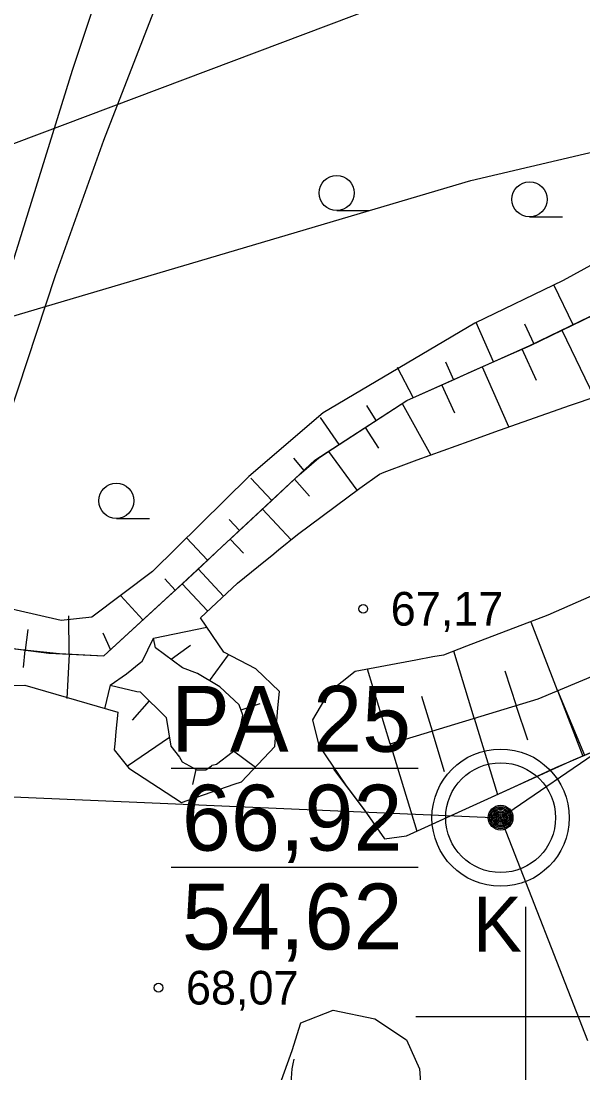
# Model space of a CAD drawing. Extents: x 532503 to 539665, y 6557663 to 6561526.
# Drawn here: x 535163.3 to 535204.2, y 6559795.9 to 6559872.5 of the extents above; entities that cross this region are included whole.
import ezdxf

# ---------------------------------------------------------------- set-up
doc = ezdxf.new("R2010")
doc.units = 0
for name, color, linetype in [('GEOLPUNKT', 7, 'Continuous'), ('HALJASTUS', 7, 'Continuous'), ('HORISONTAAL-EH2000', 7, 'Continuous'), ('KORGUS-EH2000', 7, 'Continuous'), ('Lõige', 7, 'Continuous'), ('Proovid', 7, 'Continuous'), ('RELJEEF', 7, 'Continuous'), ('TEE', 7, 'Continuous'), ('Veetase', 7, 'Continuous'), ('VORK', 7, 'Continuous')]:
    doc.layers.add(name, color=color, linetype=linetype)

# ---------------------------------------------------------------- blocks, each defined once
blk = doc.blocks.new('HARVIK')
at = {"layer": 'HALJASTUS'}
blk.add_line((0, -0.8), (1.5, -0.8), dxfattribs=at)
blk.add_circle((0, 0), 0.8, dxfattribs=at)

msp = doc.modelspace()

# ---------------------------------------------------------------- linework, layer by layer
at = {"layer": 'GEOLPUNKT'}
for p, q in [((535174.18, 6559818.09), (535192.18, 6559818.09)), ((535174.18, 6559810.89), (535192.18, 6559810.89))]:
    msp.add_line(p, q, dxfattribs=at)
for radius in [5, 4, 0.9, 0.801, 0.7, 0.6, 0.5, 0.4, 0.3, 0.2, 0.1]:
    msp.add_circle((535198.18, 6559814.49), radius, dxfattribs=at)
at = {"layer": 'HORISONTAAL-EH2000'}
for points in [[(535305.885, 6559908.809), (535305.842, 6559908.814), (535298.198, 6559907.517), (535293.16, 6559905.657), (535283.197, 6559900.951), (535256.192, 6559889.327), (535239.185, 6559882.188), (535229.031, 6559879.316), (535223.831, 6559878.54), (535205.549, 6559877.823), (535200.022, 6559876.846), (535189.2, 6559873.548), (535161, 6559862.943), (535143.069, 6559857.274), (535133.961, 6559854.956), (535125.581, 6559853.165), (535108.623, 6559850.369), (535095.453, 6559849.117), (535088.898, 6559849.291), (535083.275, 6559850.063), (535072.085, 6559852.426), (535042.226, 6559857.773)], [(534983.62, 6559861.414), (534995.886, 6559858.284), (535002.312, 6559856.838), (535010.933, 6559854.837), (535015.148, 6559853.514), (535024.14, 6559850.041), (535030.277, 6559848.556), (535042.951, 6559847.024), (535069.4, 6559842.601), (535083.838, 6559840.558), (535091.092, 6559840.222), (535098.444, 6559840.555), (535113.094, 6559842.539), (535129.248, 6559845.185), (535150.585, 6559848.446), (535161.14, 6559850.589), (535196.017, 6559860.912), (535218.888, 6559866.279)]]:
    msp.add_lwpolyline(points, dxfattribs=at)
at = {"layer": 'KORGUS-EH2000'}
for centre in [(535188.177, 6559829.706), (535173.264, 6559802.106)]:
    msp.add_circle(centre, 0.32, dxfattribs=at)
at = {"layer": 'Lõige'}
msp.add_lwpolyline([(533917.426, 6559650.435), (533949.04, 6559659.85), (534215.74, 6559786.31), (534470.46, 6559695.5), (534707.91, 6559763.06), (534929.16, 6559826.01), (535198.18, 6559814.49), (535305.655, 6559887.851), (535520.8, 6559960.87), (535543.919, 6559970.997)], dxfattribs=at)
at = {"layer": 'RELJEEF'}
for p, q in [((535203.469, 6559850.399), (535202.089, 6559853.251)), ((535197.669, 6559847.695), (535196.393, 6559850.551)), ((535199.914, 6559850.453), (535200.589, 6559849.005)), ((535202.638, 6559849.997), (535204.984, 6559845.111)), ((535200.8, 6559846.34), (535199.749, 6559848.621)), ((535191.823, 6559845.092), (535190.664, 6559847.29)), ((535194.169, 6559847.689), (535194.746, 6559846.394)), ((535196.826, 6559847.32), (535198.762, 6559842.972)), ((535194.847, 6559843.953), (535193.903, 6559846.018)), ((535188.415, 6559844.504), (535189.102, 6559843.419)), ((535191.01, 6559844.661), (535193.1, 6559840.906)), ((535186.42, 6559841.672), (535185.051, 6559843.645)), ((535189.315, 6559841.4), (535188.328, 6559842.915)), ((535185.647, 6559841.168), (535187.717, 6559838.338)), ((535183.107, 6559840.678), (535183.855, 6559839.778)), ((535181.513, 6559837.597), (535179.996, 6559839.225)), ((535184.264, 6559837.906), (535183.179, 6559839.149)), ((535180.837, 6559836.968), (535182.922, 6559834.729)), ((535178.422, 6559836.221), (535179.171, 6559835.416)), ((535176.829, 6559833.236), (535175.314, 6559834.864)), ((535179.46, 6559833.751), (535178.495, 6559834.787)), ((535176.153, 6559832.607), (535177.992, 6559830.632)), ((535173.722, 6559831.882), (535174.484, 6559831.058)), ((535174.997, 6559831.53), (535176.841, 6559829.55)), ((535172.128, 6559828.892), (535170.51, 6559830.651)), ((535166.749, 6559826.406), (535166.728, 6559829.186)), ((535202.326, 6559823.749), (535200.394, 6559828.736)), ((535163.742, 6559828.201), (535163.565, 6559826.692)), ((535169.214, 6559827.963), (535169.773, 6559826.726)), ((535172.909, 6559827.556), (535176.783, 6559828.369)), ((535163.441, 6559825.418), (535163.565, 6559826.692)), ((535166.749, 6559826.406), (535166.591, 6559823.176)), ((535175.592, 6559827.038), (535174.198, 6559826.009)), ((535196.255, 6559821.741), (535194.77, 6559826.623)), ((535176.978, 6559824.47), (535178.354, 6559826.362)), ((535190.132, 6559819.879), (535188.482, 6559825.303)), ((535198.484, 6559825.189), (535199.317, 6559822.673)), ((535169.735, 6559824.149), (535169.331, 6559822.423)), ((535192.42, 6559823.353), (535193.194, 6559820.81)), ((535202.326, 6559823.749), (535204.172, 6559818.983)), ((535202.326, 6559823.749), (535204.295, 6559819.036)), ((535171.361, 6559821.59), (535172.607, 6559822.992)), ((535180.651, 6559822.785), (535179.271, 6559822.326)), ((535200.157, 6559820.13), (535199.317, 6559822.673)), ((535196.255, 6559821.741), (535197.947, 6559816.181)), ((535174.064, 6559820.326), (535171, 6559818.235)), ((535194.101, 6559817.828), (535193.194, 6559820.81)), ((535190.132, 6559819.879), (535192.069, 6559813.51)), ((535178.737, 6559819.357), (535180.317, 6559818.166)), ((535175.77, 6559816.902), (535176.003, 6559818.011))]:
    msp.add_line(p, q, dxfattribs=at)
for points in [[(535186.011, 6559818.027), (535188.326, 6559814.97), (535189.727, 6559812.958), (535191.324, 6559813.171), (535198.852, 6559816.592), (535202.193, 6559818.143), (535209.723, 6559821.34), (535216.364, 6559824.142), (535222.121, 6559826.261), (535226.16, 6559829.319), (535230.527, 6559834.406), (535235.597, 6559839.096), (535239.137, 6559843.18), (535242.052, 6559847.477), (535244.134, 6559850.289), (535247.474, 6559853.43), (535252.034, 6559857.257), (535253.738, 6559861.985), (535258.022, 6559866.043), (535261.935, 6559869.623), (535265.494, 6559873.481), (535275.933, 6559881.017)], [(535235.607, 6559871.155), (535233.295, 6559871.982), (535228.962, 6559869.707), (535222.21, 6559864.309), (535202.724, 6559853.616), (535196.304, 6559850.513), (535185.258, 6559843.987), (535179.845, 6559839.349), (535172.837, 6559832.43), (535168.42, 6559829.1), (535166.186, 6559828.858), (535159.605, 6559830.346), (535150.398, 6559831.475), (535142.552, 6559831.801), (535137.8, 6559832.79), (535130.716, 6559833.013), (535119.837, 6559832.205), (535113.154, 6559833.455), (535108.228, 6559834.673), (535094.157, 6559835.068), (535080.859, 6559834.927), (535069.954, 6559835.776), (535052.443, 6559838.973)], [(535047.107, 6559834.81), (535088.497, 6559829.242), (535104.172, 6559830.538), (535120.196, 6559830.035), (535135.938, 6559829.246), (535150.914, 6559828.133), (535152.796, 6559827.513), (535155.085, 6559827.616), (535157.755, 6559827.64), (535161.496, 6559826.952), (535165.274, 6559826.478), (535169.289, 6559826.281), (535174.997, 6559831.53), (535184.654, 6559840.522), (535191.344, 6559844.879), (535200.317, 6559848.874), (535211.97, 6559854.513), (535218.277, 6559858.496), (535226.23, 6559864.441), (535232.627, 6559869.276), (535234.889, 6559870.609)], [(535190.132, 6559819.879), (535200.912, 6559823.158), (535214.1, 6559828.669), (535219.38, 6559831.592), (535227.296, 6559837.547), (535235.317, 6559846.527), (535238.832, 6559850.53), (535241.36, 6559854.004), (535245.502, 6559858.898), (535250.552, 6559865.316)], [(535190.132, 6559819.879), (535200.912, 6559823.158), (535214.1, 6559828.669), (535219.38, 6559831.592), (535227.296, 6559837.547), (535235.317, 6559846.527), (535238.832, 6559850.53), (535241.36, 6559854.004), (535245.502, 6559858.898), (535250.552, 6559865.316)], [(535161.312, 6559826.986), (535163.255, 6559826.731), (535166.06, 6559826.439), (535169.289, 6559826.281), (535172.512, 6559829.245), (535173.735, 6559830.37), (535175.052, 6559831.581), (535176.461, 6559832.894), (535177.926, 6559834.257), (535178.783, 6559835.055), (535181.518, 6559837.602), (535182.761, 6559838.76), (535183.508, 6559839.454), (535184.937, 6559840.706), (535185.944, 6559841.362), (535191.344, 6559844.879), (535194.89, 6559846.458), (535196.061, 6559846.979), (535198.367, 6559848.006), (535200.351, 6559848.89), (535205.721, 6559851.489)], [(535162.294, 6559824.111), (535163.539, 6559824.151), (535170.298, 6559822.177), (535170.168, 6559820.768), (535170.11, 6559820.137), (535170.086, 6559819.878), (535170.044, 6559819.423), (535171.114, 6559818.093), (535174.943, 6559815.588), (535178.778, 6559816.92), (535179.302, 6559817.102), (535181.746, 6559819.664), (535181.967, 6559822.494), (535182.07, 6559823.68), (535180.363, 6559825.321), (535178.021, 6559826.535), (535176.318, 6559829.058), (535179.017, 6559831.58), (535181.046, 6559833.216), (535181.51, 6559833.59), (535182.002, 6559833.988), (535183.394, 6559835.11), (535187.939, 6559838.495), (535189.368, 6559839.505), (535189.693, 6559839.663), (535191.512, 6559840.326), (535192.107, 6559840.544), (535195.885, 6559841.922), (535198.09, 6559842.727), (535203.28, 6559844.539), (535205.204, 6559845.185)], [(535207.42, 6559831.789), (535201.628, 6559829.233), (535195.706, 6559826.975), (535194.014, 6559826.339), (535193.245, 6559826.195), (535192.001, 6559825.962), (535187.597, 6559825.137), (535185.692, 6559823.642), (535185.195, 6559822.811), (535185.042, 6559822.555), (535184.474, 6559821.606), (535184.952, 6559819.741), (535186.931, 6559816.812), (535188.278, 6559815.034), (535189.727, 6559812.958), (535191.324, 6559813.171), (535203.495, 6559818.696), (535207.334, 6559820.326)], [(535169.735, 6559824.149), (535170.938, 6559824.959), (535171.985, 6559825.82), (535172.073, 6559825.873), (535172.909, 6559827.556)], [(535169.735, 6559824.149), (535171.686, 6559823.692), (535171.921, 6559823.663), (535173.832, 6559821.794), (535174.165, 6559819.691), (535174.783, 6559818.887), (535174.989, 6559818.552), (535176.063, 6559817.979), (535176.718, 6559817.973), (535177.118, 6559818.269), (535177.162, 6559818.326), (535177.479, 6559818.395), (535178.619, 6559819.271), (535179.076, 6559819.605), (535179.109, 6559820.585), (535179.409, 6559821.963), (535179.128, 6559822.701), (535177.742, 6559824.015), (535176.108, 6559824.988), (535175.008, 6559825.4), (535173.053, 6559826.87), (535172.909, 6559827.556)], [(535169.735, 6559824.149), (535170.938, 6559824.959), (535171.985, 6559825.82), (535172.073, 6559825.873), (535172.909, 6559827.556)], [(535169.735, 6559824.149), (535171.686, 6559823.692), (535171.921, 6559823.663), (535173.832, 6559821.794), (535174.165, 6559819.691), (535174.783, 6559818.887), (535174.989, 6559818.552), (535176.063, 6559817.979), (535176.718, 6559817.973), (535177.118, 6559818.269), (535177.162, 6559818.326), (535177.479, 6559818.395), (535178.619, 6559819.271), (535179.076, 6559819.605), (535179.109, 6559820.585), (535179.409, 6559821.963), (535179.128, 6559822.701), (535177.742, 6559824.015), (535176.108, 6559824.988), (535175.008, 6559825.4), (535173.053, 6559826.87), (535172.909, 6559827.556)], [(535182.105, 6559795.042), (535182.993, 6559797.541), (535183.639, 6559799.546), (535185.976, 6559800.466), (535189.024, 6559799.848), (535191.32, 6559798.31), (535192.264, 6559796.188), (535192.467, 6559793.506)]]:
    msp.add_lwpolyline(points, dxfattribs=at)
msp.add_arc((535187.773, 6559795.513), 4.844, 163.42341, 295.17451, dxfattribs=at)
at = {"layer": 'TEE'}
for points in [[(535156.499, 6559833.794), (535158.024, 6559840.911), (535159.952, 6559847.653), (535162.372, 6559854.018), (535167.007, 6559868.939), (535171.763, 6559883.251), (535176.738, 6559897.6), (535187.659, 6559925.84), (535193.114, 6559940.066), (535195.682, 6559949.913), (535197.955, 6559959.536), (535201.362, 6559968.726), (535205.145, 6559974.183), (535208.815, 6559978.665), (535215.853, 6559984.745), (535220.328, 6559991.482), (535223.503, 6559996.962), (535226.973, 6560003.493)], [(535229.767, 6560002.987), (535227.432, 6559997.911), (535223.158, 6559989.073), (535217.955, 6559980.75), (535211.484, 6559973.976), (535205.803, 6559968.137), (535203.198, 6559961.827), (535201.618, 6559956.328), (535200.334, 6559949.279), (535196.994, 6559938.07), (535186.536, 6559909.97), (535182.754, 6559899.268), (535177.789, 6559885.776), (535169.264, 6559863.823), (535165.748, 6559853.961), (535162.336, 6559843.629), (535160.896, 6559835.329)]]:
    msp.add_lwpolyline(points, dxfattribs=at)
at = {"layer": 'Veetase'}
msp.add_line((535198.18, 6559814.49), (535204.514, 6559798.256), dxfattribs=at)
at = {"layer": 'VORK'}
for p, q in [((535200, 6559808.001), (535200, 6559791.999)), ((535191.999, 6559800), (535208.001, 6559800))]:
    msp.add_line(p, q, dxfattribs=at)

# ---------------------------------------------------------------- block references
at = {"layer": 'HALJASTUS', "xscale": 1.6, "yscale": 1.6000000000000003}
for p in [(535186.242, 6559859.995), (535200.284, 6559859.525), (535170.199, 6559837.57)]:
    msp.add_blockref('HARVIK', p, dxfattribs=at)

# ---------------------------------------------------------------- texts
at = {"layer": 'GEOLPUNKT'}
for s, p in [('PA 25', (535174.18, 6559819.29)), ('66,92', (535174.97, 6559812.09)), ('54,62', (535174.97, 6559804.89))]:
    msp.add_text(s, height=4.8, dxfattribs=at).set_placement(p)
at = {"layer": 'KORGUS-EH2000'}
for s, p in [('67,17 ', (535190.177, 6559828.481)), ('68,07 ', (535175.264, 6559800.881))]:
    msp.add_text(s, height=2.45, dxfattribs=at).set_placement(p)
at = {"layer": 'Proovid'}
msp.add_text('K', height=4, dxfattribs=at).set_placement((535196.158, 6559804.738))

doc.saveas('drawing.dxf')
